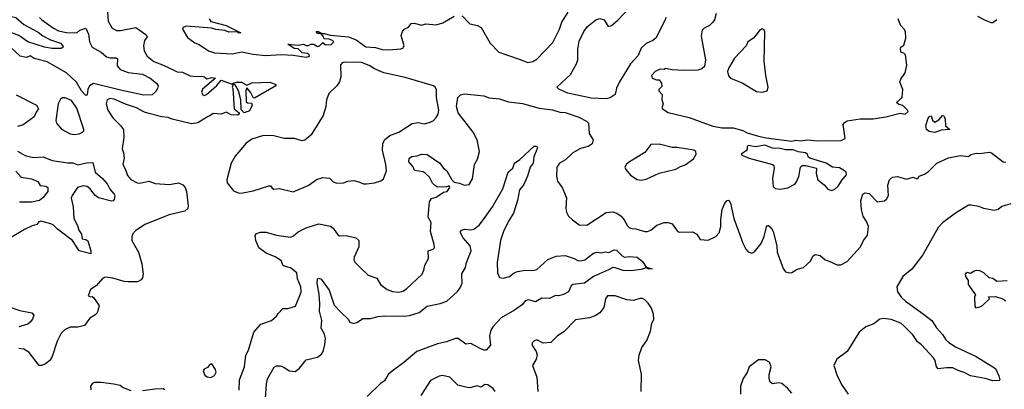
# Model space of a CAD drawing. Extents: x 1839239 to 1929705, y 762242 to 910352.
# Tile 265 of 429: x 1899413 to 1907054, y 841102 to 843967. Entities that reach past the tile are written whole.
import ezdxf

# ---------------------------------------------------------------- set-up
doc = ezdxf.new("R2010")
doc.units = 0

msp = doc.modelspace()

# ---------------------------------------------------------------- linework, layer by layer
at = {"layer": '0CON10XD'}
for points in [[(1903965, 843354.7), (1903848.4, 843358.4), (1903667.3, 843397.3), (1903597.9, 843427.9), (1903580, 843445), (1903686.5, 843543.5), (1903734.5, 843625.5), (1903743.3, 843655), (1903745, 843740), (1903755, 843800), (1903790.6, 843875), (1903819.2, 843915), (1903885, 843965.8), (1903915, 843976.7), (1903947.5, 843965), (1903980, 843915), (1904005, 843923.3), (1904055, 843964), (1904142.6, 844057.4)], [(1899735, 843744.5), (1899665, 843744.8), (1899605, 843754.8), (1899475, 843794.7), (1899406.2, 843845), (1899305, 843882.5), (1899215, 843935.2), (1899180, 843965), (1899172.3, 843997.7), (1899183.2, 844006.8), (1899225, 844010), (1899295, 844004.9), (1899383.3, 843985), (1899445, 843929.4), (1899555, 843869.6), (1899591.1, 843841.1), (1899650.7, 843810.7), (1899730.5, 843785), (1899748.6, 843765), (1899750, 843755), (1899735, 843744.5)], [(1899567.1, 843985), (1899585.6, 843965), (1899675, 843901.4), (1899715, 843881.6), (1899775, 843867.5), (1899855, 843864.7), (1899880.5, 843885), (1899925, 843902.5), (1899946.5, 843855), (1899955.4, 843795), (1899975.5, 843755), (1900044.3, 843715), (1900085, 843679.1), (1900115, 843670.7), (1900145, 843672.1), (1900162.1, 843672.1), (1900170.8, 843665), (1900168.9, 843608.9), (1900191.8, 843581.8), (1900255, 843557.5), (1900365, 843544.5), (1900426, 843515), (1900473.8, 843475), (1900486.7, 843455), (1900483.3, 843435), (1900468.3, 843411.7), (1900440, 843385), (1900375, 843382.5), (1900195, 843420), (1899985, 843472.9), (1899953.8, 843455), (1899942.3, 843425), (1899936.7, 843385), (1899925, 843380), (1899892, 843415), (1899853, 843483), (1899775, 843556.4), (1899625, 843641.5), (1899525, 843667.1), (1899493.6, 843686.4), (1899465, 843673.8), (1899415.3, 843685.3), (1899345, 843751.8)], [(1900094, 844025), (1900100, 843955), (1900131.2, 843901.2), (1900165, 843884), (1900193.9, 843883.9), (1900315, 843908), (1900391.6, 843851.6), (1900400.9, 843835), (1900382.2, 843805), (1900373.8, 843765), (1900378.6, 843725), (1900401.9, 843685), (1900453.8, 843643.8), (1900535, 843612.7), (1900633.7, 843563.7), (1900675, 843560.9), (1900735, 843533.1), (1900785, 843526), (1900825, 843530), (1900846.2, 843525), (1900865, 843508.8), (1900905, 843519.2), (1900932.5, 843515), (1900830.4, 843429.6), (1900824.8, 843405.2), (1900835, 843384.5), (1900845, 843380.5), (1900861.6, 843388.4), (1900942.1, 843457.9), (1900975, 843498), (1901055, 843470), (1901070, 843470), (1901070, 843475), (1901096.4, 843483.6), (1901135, 843482.5), (1901175, 843460), (1901215, 843477.1), (1901354.1, 843484.1), (1901400, 843465), (1901400, 843455), (1901235, 843357.8), (1901223.8, 843363.8), (1901205, 843406.2), (1901175, 843440), (1901166.7, 843415), (1901171.2, 843331.2), (1901181.4, 843321.4), (1901211.2, 843321.2), (1901215.6, 843305), (1901195, 843260), (1901155, 843244.3), (1901132.2, 843272.2), (1901127.5, 843345), (1901111.2, 843415), (1901086.4, 843456.4), (1901070, 843470), (1901062.5, 843445), (1901067.5, 843435), (1901078.1, 843275), (1901115.6, 843245.6), (1901115.7, 843235), (1901103.1, 843226.9), (1901055, 843230.5), (1901015, 843250.5), (1900975, 843234.6), (1900915, 843240.8), (1900889.3, 843220.7), (1900870, 843215), (1900795, 843166.7), (1900745, 843159.1), (1900596.4, 843196.4), (1900565, 843209.6), (1900515, 843214.7), (1900425, 843236.1), (1900381.5, 843251.5), (1900318, 843285), (1900235, 843312.5), (1900145, 843352.1), (1900113.9, 843356.1), (1900090.6, 843345), (1900084.6, 843315), (1900096.7, 843265), (1900136.1, 843206.1), (1900195, 843147.5), (1900218.1, 843115), (1900222, 843055), (1900206.7, 842965), (1900218, 842935), (1900222.5, 842895), (1900212.5, 842845), (1900234.2, 842805), (1900248.7, 842758.7), (1900275, 842727.5), (1900325, 842701.5), (1900345, 842699.5), (1900415, 842714.3), (1900463.8, 842696.2), (1900575, 842688.5), (1900645, 842703.5), (1900677.9, 842687.9), (1900696.1, 842666.1), (1900708.1, 842635), (1900720, 842525), (1900717.1, 842502.9), (1900695, 842481.4), (1900573.3, 842455), (1900385, 842380), (1900310.9, 842329.1), (1900288.8, 842305), (1900281.7, 842281.7), (1900284, 842255), (1900335.6, 842165.6), (1900360.8, 842075), (1900370.8, 841995), (1900365.5, 841965), (1900355, 841950.6), (1900327.5, 841935), (1900255, 841933.6), (1900223, 841937), (1900135, 841964.3), (1900075, 841970), (1900055, 841961.2), (1900005.9, 841904.1), (1899962.5, 841875), (1899943.3, 841825), (1899965, 841817.5), (1899975, 841820), (1899985, 841812.5), (1900028, 841755), (1900030, 841745), (1900013.1, 841695), (1899995.7, 841675), (1899957.1, 841652.9), (1899915, 841596), (1899865, 841582), (1899805, 841582), (1899766.7, 841565), (1899735, 841536), (1899702.9, 841475), (1899665.4, 841355), (1899646, 841324), (1899612.2, 841297.8), (1899585, 841287.3), (1899565, 841287.3), (1899485, 841385.7), (1899445, 841413.1), (1899405, 841417.8)], [(1900883.3, 843975), (1900895, 843952), (1901015, 843923.3), (1901130, 843865), (1901115, 843862.5), (1901101.7, 843871.7), (1901085, 843872.9), (1901035, 843871.5), (1901005, 843883.8), (1900935, 843890.9), (1900905, 843901.6), (1900705, 843917.3), (1900676.7, 843905), (1900680, 843885), (1900715, 843830), (1900772.5, 843787.5), (1900804.2, 843774.2), (1900876.7, 843725), (1900925, 843711.4), (1901065, 843703.1), (1901135, 843719.2), (1901225, 843700), (1901320.3, 843690.3), (1901443.4, 843696.6), (1901535, 843691.9), (1901635, 843677.1), (1901662.5, 843685), (1901660, 843695), (1901646.7, 843705), (1901605, 843710), (1901575, 843742.5), (1901542.5, 843745), (1901493, 843777), (1901575, 843768.8), (1901615, 843777.5), (1901635, 843767.5), (1901655, 843767.5), (1901673, 843777), (1901695, 843777.5), (1901725, 843760), (1901740, 843765), (1901765, 843790), (1901785, 843772.5), (1901830, 843775), (1901850, 843795), (1901840, 843805), (1901815, 843817.5), (1901775, 843820), (1901768.8, 843838.8), (1901750, 843860), (1901725, 843860), (1901714.1, 843875.9), (1901730, 843875), (1901750, 843865), (1901750, 843860), (1901775, 843861.2), (1901825, 843846.9), (1901963.6, 843833.6), (1902025, 843812.2), (1902097.7, 843757.7), (1902175, 843752), (1902225, 843735.2), (1902275, 843732.8), (1902369.2, 843740.8), (1902385, 843746), (1902396.2, 843765), (1902374.3, 843845), (1902382.5, 843875), (1902397, 843893), (1902430.2, 843909.8), (1902451.7, 843938.3), (1902475, 843940.4), (1902533.9, 843923.9), (1902565, 843935.7), (1902645, 843927.1), (1902697.3, 843942.7), (1902785, 843995.6)], [(1902846.6, 843996.6), (1902905, 843934.2), (1902965, 843922.9), (1902995, 843906.2), (1903064.2, 843785), (1903131.2, 843715), (1903287.7, 843662.3), (1903355, 843634.3), (1903395, 843641.9), (1903425, 843661.9), (1903550.2, 843789.8), (1903602.5, 843895), (1903621.1, 843948.9), (1903668.6, 844025)], [(1904427, 843987), (1904422.9, 843965), (1904350, 843825), (1904326, 843805), (1904275, 843782.5), (1904235, 843746.2), (1904211.5, 843688.5), (1904154, 843625), (1904066.2, 843485), (1904044.7, 843435.3), (1904035, 843386.7), (1903995, 843361.5), (1903965, 843354.7)], [(1904817.1, 844015), (1904805, 843966.7), (1904792.9, 843947.1), (1904765, 843922.5), (1904725, 843902.5), (1904709.2, 843885), (1904700, 843845), (1904702.9, 843822.9), (1904734.2, 843655), (1904726.2, 843605), (1904706.7, 843585), (1904675, 843576.9), (1904565, 843574.3), (1904475, 843578), (1904425, 843590), (1904415, 843580), (1904385, 843582.5), (1904365, 843576.7), (1904345, 843565.7), (1904314.5, 843535.5), (1904320, 843515), (1904355, 843500), (1904375, 843500), (1904393.8, 843475), (1904395, 843450), (1904373.3, 843425), (1904373.3, 843415), (1904397.7, 843387.7), (1904395.8, 843345), (1904405.7, 843315), (1904395.8, 843285), (1904400, 843275), (1904445, 843248.5), (1904608.3, 843208.3), (1904792.8, 843142.8), (1904865, 843128.9), (1904948.7, 843128.7), (1905025, 843108.6), (1905058.8, 843088.8), (1905145.4, 843064.6), (1905205, 843050), (1905405, 843026.5), (1905435, 843033.1), (1905475, 843028.6), (1905525, 843036.4), (1905607.4, 843027.4), (1905788.2, 843031.8), (1905819.2, 843045), (1905804, 843155), (1905811.2, 843168.8), (1905835, 843182.7), (1905935, 843198.1), (1906035, 843199.5), (1906134.6, 843214.6), (1906245, 843242.9), (1906285, 843235.7), (1906306.7, 843255), (1906303.3, 843265), (1906265, 843301.2), (1906235, 843310), (1906217.5, 843325), (1906261.2, 843365), (1906266.2, 843425), (1906243.3, 843485), (1906250, 843505), (1906283.6, 843556.4), (1906296.4, 843613.6), (1906286, 843695), (1906275, 843708.8), (1906254, 843714), (1906247.5, 843735), (1906250, 843755), (1906275, 843770), (1906290, 843825), (1906287, 843877), (1906277.5, 843895), (1906247.5, 843925), (1906230, 843975)], [(1906845, 843994), (1906900, 843965), (1906950, 843945), (1906965, 843946.7), (1906995, 843968.8)], [(1905175, 843404.4), (1905213.6, 843416.4), (1905221.8, 843445), (1905203.3, 843535), (1905191, 843645), (1905195, 843870), (1905188.9, 843888.9), (1905175, 843896.2), (1905155, 843884.2), (1905106.7, 843823.3), (1905063.3, 843795), (1905050.5, 843765), (1904960.2, 843669.8), (1904915, 843593.6), (1904904.7, 843565), (1904912.6, 843532.6), (1904928, 843515), (1905018.9, 843478.9), (1905131.5, 843411.5), (1905175, 843404.4)], [(1901115, 842622.5), (1901145, 842624.2), (1901225, 842640.8), (1901345, 842680), (1901358.3, 842678.3), (1901370.7, 842660.7), (1901385, 842653.3), (1901428.3, 842658.3), (1901535, 842633.8), (1901655.4, 842684.6), (1901715, 842729.4), (1901765, 842742.9), (1901817.3, 842737.3), (1901845, 842711.2), (1901875, 842698.8), (1901925, 842701.2), (1901960, 842715), (1902005, 842720), (1902045, 842711.2), (1902080, 842695), (1902105, 842693.3), (1902165, 842701.2), (1902215, 842716.7), (1902236.1, 842733.9), (1902259.2, 842795), (1902254, 842845), (1902229.2, 842955), (1902230, 843005), (1902243.9, 843036.1), (1902285, 843068.1), (1902355, 843096), (1902458.3, 843161.7), (1902505, 843170.8), (1902555, 843159.2), (1902597.1, 843172.9), (1902624.3, 843185.7), (1902645, 843208.8), (1902660, 843235), (1902665.5, 843265), (1902646, 843365), (1902646.9, 843425), (1902637.1, 843445), (1902624.5, 843454.5), (1902405, 843518), (1902239.5, 843555), (1902165, 843585.2), (1902125, 843611.7), (1902066.2, 843636.2), (1901931.7, 843638.3), (1901915, 843633.3), (1901903.5, 843616.5), (1901903.6, 843525), (1901894.4, 843485), (1901875, 843454), (1901812.5, 843395), (1901794.5, 843345.5), (1901789.5, 843295), (1901768.8, 843225), (1901675.2, 843074.8), (1901654.6, 843055.4), (1901625, 843033.8), (1901605, 843028.8), (1901545, 843046.7), (1901465, 843046.7), (1901385.8, 843065.8), (1901305, 843069.4), (1901215, 843041.4), (1901170.6, 843009.4), (1901085, 842908.8), (1901054.5, 842855.5), (1901020.6, 842725), (1901023.4, 842703.4), (1901071.2, 842641.2), (1901115, 842622.5)], [(1899385, 843383.5), (1899543.3, 843303.3), (1899559, 843275), (1899541.2, 843251.2), (1899525, 843214.1), (1899439.2, 843150.8), (1899395, 843138.3)], [(1899835, 843076.2), (1899875, 843082.5), (1899900, 843095), (1899910, 843105), (1899910, 843115), (1899855, 843282), (1899815, 843340), (1899765, 843362.5), (1899745, 843362), (1899729.5, 843350.5), (1899710, 843315), (1899694.2, 843185), (1899698, 843165), (1899738.3, 843118.3), (1899805, 843081.2), (1899835, 843076.2)], [(1902022.5, 842275), (1902044, 842255), (1902043.9, 842206.1), (1902008, 842125), (1902006, 842105), (1902016.2, 842085), (1902053.8, 842045), (1902117.1, 841987.1), (1902183, 841963), (1902213.7, 841913.7), (1902265, 841874.4), (1902305, 841858.9), (1902355, 841853.5), (1902385, 841862.2), (1902415, 841881.1), (1902536.2, 841995), (1902550, 842025), (1902556.2, 842065), (1902584.5, 842115), (1902582, 842175), (1902622.4, 842187.6), (1902631.9, 842198.1), (1902630, 842225), (1902601.1, 842325), (1902606.7, 842395), (1902582.5, 842435), (1902593.8, 842556.2), (1902608.3, 842581.7), (1902645, 842591.8), (1902701.3, 842628.7), (1902728.8, 842635), (1902750, 842665), (1902745, 842680), (1902725, 842672.5), (1902655, 842667.5), (1902633, 842683), (1902615, 842700), (1902592.5, 842745), (1902558.3, 842778.3), (1902545, 842786.7), (1902477, 842797), (1902466.1, 842826.1), (1902433.3, 842865), (1902435, 842892.5), (1902455, 842907.5), (1902498.3, 842911.7), (1902530, 842925), (1902575, 842922), (1902672.9, 842855), (1902697.9, 842817.9), (1902728, 842795), (1902766.4, 842726.4), (1902785, 842707.5), (1902825, 842700), (1902865, 842684), (1902899.5, 842690.5), (1902927.3, 842732.7), (1902942, 842845), (1902965.4, 842884.6), (1902981.4, 842945), (1902962.9, 843035), (1902931.9, 843095), (1902814.7, 843245), (1902802.5, 843295), (1902812.5, 843365), (1902833.8, 843385), (1902865, 843391.2), (1903015, 843376.7), (1903055, 843362), (1903135, 843352.7), (1903205, 843330.2), (1903315, 843316.9), (1903445, 843282), (1903548.3, 843268.3), (1903605, 843249.7), (1903645, 843246.5), (1903752, 843212), (1903811, 843181), (1903826.2, 843166.2), (1903831.4, 843085), (1903864, 843035), (1903856, 843005), (1903825, 842984.2), (1903765, 842968.6), (1903705, 842935.6), (1903648.5, 842881.5), (1903601.4, 842855), (1903580.6, 842825), (1903579.4, 842755), (1903585.7, 842715), (1903623.1, 842665), (1903655.5, 842585.5), (1903650, 842505), (1903656.1, 842476.1), (1903672.7, 842442.7), (1903703.3, 842415), (1903755, 842375.8), (1903815, 842374), (1903965, 842472.9), (1904015, 842477.5), (1904047.7, 842467.7), (1904080.8, 842445), (1904104.2, 842415), (1904128.3, 842368.3), (1904144.3, 842354.3), (1904165, 842348), (1904195, 842346.2), (1904265, 842324.2), (1904285, 842324), (1904310, 842335), (1904357.5, 842375), (1904415, 842394), (1904445, 842394), (1904475, 842383.8), (1904515, 842330), (1904530.5, 842320.5), (1904635, 842322.5), (1904666.7, 842305), (1904693, 842263), (1904755, 842256.7), (1904815, 842285.8), (1904840, 842315), (1904854, 842365), (1904853.1, 842416.9), (1904863.5, 842495), (1904885, 842543.8), (1904903.3, 842565), (1904915, 842566.7), (1904928, 842545), (1904954.5, 842425), (1904991.2, 842328.8), (1905024.5, 842234.5), (1905047.7, 842187.7), (1905065, 842167.5), (1905095, 842156.7), (1905115, 842166.7), (1905167, 842233), (1905191.4, 842285), (1905208.3, 842361.7), (1905215, 842372.5), (1905225, 842372.5), (1905245, 842353.3), (1905260.8, 842325), (1905288.8, 842215), (1905292, 842165), (1905338.3, 842038.3), (1905355, 842013.3), (1905385, 842003.3), (1905405, 842007.5), (1905445, 842033.3), (1905495, 842046.7), (1905548.8, 842095), (1905566.7, 842135), (1905585, 842146.7), (1905625, 842138.8), (1905662.5, 842105), (1905695, 842095.7), (1905755.8, 842065.8), (1905785, 842067.8), (1905835, 842093.2), (1905937.5, 842205), (1905961.8, 842255), (1905993, 842297), (1906001.1, 842365), (1905987.1, 842397.1), (1905958.6, 842445), (1905945.7, 842495), (1905939.4, 842565), (1905955, 842613.3), (1905975, 842626), (1906005, 842620), (1906066.2, 842556.2), (1906125, 842564), (1906138.8, 842575), (1906156, 842605), (1906149.5, 842685), (1906163.7, 842726.3), (1906185, 842746.5), (1906225, 842751.8), (1906295, 842731.1), (1906345.7, 842745.7), (1906375, 842732.5), (1906382.5, 842735), (1906392.5, 842755), (1906435, 842769.2), (1906465, 842789.2), (1906530, 842855), (1906620.6, 842895), (1906714, 842914), (1906775, 842907.8), (1906795, 842921.5), (1906835, 842931.8), (1906865, 842929.5), (1906935, 842939.2), (1906954.1, 842934.1), (1907045, 842866.2), (1907065, 842863.8)], [(1906515, 843091.8), (1906469.5, 843099.5), (1906450.8, 843115), (1906444.3, 843145.7), (1906462.5, 843205), (1906475, 843220), (1906485, 843222.5), (1906497.7, 843187.7), (1906515, 843173.8), (1906545, 843191.2), (1906575, 843223.3), (1906585, 843222.5), (1906595.8, 843195), (1906598, 843145), (1906630, 843115), (1906565, 843110.9), (1906515, 843091.8)], [(1901319.7, 841030.3), (1901327.9, 841145), (1901336.9, 841183.1), (1901386.6, 841273.4), (1901405, 841284.2), (1901435, 841282.9), (1901462.5, 841272.5), (1901505, 841244.4), (1901550.3, 841239.7), (1901585, 841264.2), (1901635, 841329.2), (1901725, 841349.5), (1901755, 841374.4), (1901767.3, 841395), (1901781.8, 841448.2), (1901785.3, 841495), (1901777.8, 841527.8), (1901752.7, 841575), (1901757.5, 841635), (1901738.1, 841708.1), (1901742.7, 841765), (1901737.9, 841837.9), (1901721.1, 841925), (1901725, 841957.5), (1901735, 841962), (1901752, 841955), (1901815, 841870.8), (1901853.6, 841753.6), (1901906.3, 841696.3), (1901960.6, 841645), (1901975, 841622.9), (1902005, 841612.7), (1902035, 841621.1), (1902075, 841649.5), (1902135, 841649.4), (1902194.5, 841665.5), (1902245, 841671.2), (1902395, 841668.2), (1902436.8, 841673.2), (1902511.8, 841698.2), (1902575, 841746.4), (1902675, 841765.7), (1902726.2, 841785), (1902810.5, 841859.5), (1902831.7, 841888.3), (1902845.5, 841925), (1902845, 841996.7), (1902871.9, 842045), (1902879.4, 842085), (1902915.5, 842174.5), (1902907.5, 842215), (1902854.2, 842275), (1902834, 842315), (1902834.1, 842325.9), (1902842.5, 842335), (1902865, 842342), (1902915, 842337.3), (1902938.1, 842341.9), (1902979.4, 842375), (1903012.1, 842417.9), (1903081.9, 842515), (1903162.5, 842655), (1903204.1, 842785.9), (1903238.8, 842815), (1903252.5, 842855), (1903295, 842882.5), (1903405, 842986.2), (1903425, 842987.5), (1903430, 842975), (1903403.8, 842905), (1903398, 842855), (1903373.3, 842825), (1903353.9, 842753.9), (1903322.9, 842685), (1903290.9, 842649.1), (1903275.8, 842564.2), (1903245, 842466), (1903205, 842404.3), (1903166.8, 842325), (1903144.6, 842255), (1903118.9, 842085), (1903120.6, 842005), (1903137.3, 841967.3), (1903165, 841962.9), (1903215, 841976), (1903250.6, 842005), (1903275, 842016), (1903335, 842025.3), (1903395, 842022.7), (1903425, 842030), (1903511.7, 842108.3), (1903575, 842134.3), (1903645, 842139.4), (1903715, 842115.7), (1903745, 842099.4), (1903765, 842097.8), (1903797.5, 842105), (1903865, 842156.9), (1903895, 842164.3), (1903925, 842160), (1903955, 842166.9), (1903985, 842160.9), (1904025, 842184), (1904045, 842180), (1904087.1, 842137.1), (1904105, 842127.1), (1904145, 842131.1), (1904205.7, 842125.7), (1904245, 842093.3), (1904275, 842047.5), (1904320, 842035), (1904295, 842032), (1904275, 842042.5), (1904235, 842030), (1904155, 842020), (1904095, 842021.9), (1904035, 842044.4), (1904015.7, 842045.7), (1903981.1, 842028.9), (1903864.4, 841975), (1903795, 841925.4), (1903705, 841913.6), (1903693.6, 841905), (1903672.2, 841857.8), (1903632.7, 841837.3), (1903595, 841827.2), (1903571.8, 841828.2), (1903525, 841804.6), (1903465, 841808.2), (1903415, 841780.8), (1903365, 841794.3), (1903335, 841787.8), (1903315, 841760), (1903253.6, 841715), (1903150, 841655), (1903084.1, 841585.9), (1903069.6, 841560.4), (1903059.3, 841515), (1903066.8, 841443.2), (1903032.5, 841405), (1903015, 841404.3), (1902985, 841417.3), (1902912.9, 841457.1), (1902875, 841451.8), (1902815, 841495.6), (1902793.8, 841496.2), (1902725, 841468.9), (1902656.2, 841455), (1902495, 841394.4), (1902395, 841308.2), (1902294, 841235), (1902272.5, 841215), (1902245, 841166.2), (1902213.6, 841146.4), (1902110, 841045)], [(1904235, 842724), (1904275, 842730), (1904375, 842776.2), (1904505, 842808.8), (1904540.5, 842829.5), (1904577.7, 842842.3), (1904640.5, 842889.5), (1904661.2, 842925), (1904658.6, 842945), (1904645, 842956.8), (1904515, 842976.9), (1904475, 842976.6), (1904375, 843003.3), (1904311.4, 842998.6), (1904265, 842938.8), (1904145, 842866.2), (1904120, 842845), (1904110, 842825), (1904116.4, 842806.4), (1904152.7, 842762.7), (1904205, 842728.8), (1904235, 842724)], [(1905715, 842643.3), (1905737.3, 842652.7), (1905765, 842676.7), (1905794.4, 842725.6), (1905828.8, 842765), (1905826.2, 842785), (1905813.3, 842795), (1905775, 842818.8), (1905720, 842825), (1905670, 842855), (1905544.1, 842894.1), (1905532.5, 842905), (1905527.5, 842925), (1905510, 842935), (1905455, 842943.3), (1905415, 842958.8), (1905355, 842958.8), (1905315, 842968), (1905255, 842970), (1905195, 842995.6), (1905125, 842982.5), (1905065, 842992.5), (1905057.5, 842985), (1905057.5, 842962.5), (1905049.3, 842950.7), (1905012.5, 842925), (1905023.3, 842915), (1905075, 842893.8), (1905254.2, 842844.2), (1905265, 842836.7), (1905268, 842815), (1905254.3, 842735), (1905261.2, 842675), (1905275, 842657.5), (1905313.6, 842653.6), (1905375, 842662.5), (1905427.4, 842692.6), (1905439.2, 842705), (1905458.3, 842751.7), (1905471.4, 842825), (1905485, 842835.6), (1905513.1, 842836.9), (1905597.5, 842815), (1905592.5, 842775), (1905606.2, 842725), (1905655.9, 842685.9), (1905683.9, 842653.9), (1905715, 842643.3)], [(1899396.6, 842946.6), (1899454.7, 842914.7), (1899493.9, 842903.9), (1899525, 842900), (1899595, 842904.4), (1899665, 842876.7), (1899785, 842856.4), (1899825, 842856.9), (1899865, 842841.8), (1899932.2, 842857.8), (1899979.2, 842859.2), (1899998.5, 842785), (1900056.5, 842736.5), (1900090.9, 842695), (1900112.5, 842652.5), (1900145.5, 842615), (1900150, 842605), (1900146.8, 842573.2), (1900138.3, 842561.7), (1900125, 842560.4), (1900025, 842585.5), (1899995, 842607.5), (1899960, 842655), (1899936.9, 842675), (1899905, 842678.9), (1899862.5, 842665), (1899819.1, 842605), (1899812.4, 842582.4), (1899827.1, 842515), (1899833.8, 842425), (1899861.4, 842371.4), (1899870.4, 842335), (1899892.7, 842305), (1899897.7, 842267.7), (1899925, 842262), (1899941.4, 842251.4), (1899966, 842175), (1899965, 842152.5), (1899875, 842174), (1899822.5, 842255), (1899705, 842344), (1899674.4, 842374.4), (1899655, 842384.7), (1899575.8, 842404.2), (1899560.9, 842399.1), (1899545, 842380), (1899510.3, 842369.7), (1899450, 842340), (1899342.5, 842275)], [(1899383.2, 842793.2), (1899425, 842746.5), (1899505, 842734.5), (1899552.2, 842712.2), (1899572.6, 842682.6), (1899615, 842676.9), (1899630, 842665), (1899630, 842635), (1899592, 842585), (1899566.2, 842565), (1899505, 842552.7), (1899412.1, 842552.1)], [(1907105, 842540), (1907035, 842519.5), (1907005, 842496.7), (1906975, 842486.9), (1906895, 842503.8), (1906855, 842518.7), (1906795, 842530.4), (1906775, 842528.2), (1906675, 842467.5), (1906575, 842392.3), (1906541.6, 842355), (1906421.1, 842145), (1906336.8, 842033.2), (1906265.6, 841975), (1906220, 841895), (1906225, 841858), (1906255, 841814.3), (1906285.7, 841785), (1906405, 841700.6), (1906492.5, 841635), (1906527.6, 841577.6), (1906575, 841526.7), (1906600, 841485), (1906624, 841465), (1906675, 841431.9), (1906835, 841355.7), (1906985, 841263.3), (1907012.5, 841205), (1907020, 841175), (1907015, 841170), (1906965, 841167.5), (1906906.1, 841186.1), (1906792.5, 841205), (1906743, 841233), (1906695, 841246), (1906655, 841267.5), (1906605, 841268.6), (1906540.3, 841260.3), (1906528, 841275), (1906516.9, 841325), (1906503.5, 841345), (1906410.8, 841445), (1906378.8, 841468.8), (1906344.6, 841525), (1906273.4, 841593.4), (1906251.9, 841615), (1906175, 841643.9), (1906115, 841651.2), (1906087.1, 841645), (1906040.5, 841609.5), (1905980, 841585), (1905926.7, 841545), (1905835, 841393.3), (1905754.5, 841335.5), (1905730, 841285), (1905755.7, 841205), (1905795, 841130.8), (1905843, 841063)], [(1901116.2, 841095), (1901119.6, 841175), (1901156.7, 841275), (1901168, 841365), (1901188, 841405), (1901229.2, 841545), (1901284.4, 841605.6), (1901367.5, 841635), (1901405, 841667.5), (1901418.3, 841688.3), (1901455, 841727.5), (1901493, 841727), (1901552.5, 841745), (1901596, 841855), (1901595.5, 841895), (1901568.4, 841958.4), (1901564.3, 842005), (1901513.4, 842043.4), (1901465, 842055.6), (1901454.7, 842064.7), (1901443.3, 842095), (1901428.4, 842108.4), (1901395, 842129.4), (1901325, 842156), (1901268.3, 842198.3), (1901244.3, 842255), (1901241.2, 842295), (1901250.5, 842309.5), (1901280.5, 842319.5), (1901325, 842320), (1901405, 842296.2), (1901515, 842281.9), (1901538.3, 842291.7), (1901575, 842323.3), (1901635, 842353.5), (1901735, 842385.7), (1901825.7, 842365.7), (1901845, 842350), (1901880.3, 842300.3), (1901895, 842292), (1901945, 842294.2), (1902022.5, 842275)], [(1907075, 841942.5), (1906995, 841937.5), (1906965, 841960), (1906936.4, 841966.4), (1906895.8, 842005.8), (1906865, 842018.8), (1906835, 842023.3), (1906813.9, 842016.1), (1906795, 842000), (1906765, 842006), (1906751.2, 841995), (1906753.8, 841975), (1906773.3, 841945), (1906773.3, 841915), (1906830, 841835), (1906822.5, 841815), (1906823.8, 841745), (1906834, 841734), (1906865, 841740), (1906885, 841752.5), (1906938.3, 841801.7), (1906931.7, 841818.3), (1906985, 841820), (1907041.7, 841801.7), (1907065, 841787.5)], [(1904235.6, 841085.6), (1904239.3, 841219.3), (1904214.1, 841325), (1904219.3, 841365), (1904241.8, 841425), (1904279.2, 841480.8), (1904307.7, 841552.3), (1904319.2, 841610.8), (1904333.1, 841645), (1904330.5, 841685), (1904315, 841731.2), (1904290.5, 841770.5), (1904265, 841796.2), (1904245, 841806.2), (1904225, 841806), (1904175, 841790), (1904125, 841796.2), (1904035, 841826.2), (1903975, 841826.7), (1903957.7, 841802.3), (1903946, 841735), (1903913.8, 841695), (1903879.7, 841670.3), (1903835, 841656.2), (1903725, 841641.2), (1903634.2, 841545.8), (1903585, 841516.2), (1903535, 841464.2), (1903475, 841460), (1903425, 841483.8), (1903402.5, 841475), (1903392.5, 841465), (1903387.5, 841445), (1903422, 841395), (1903428, 841365), (1903420, 841335), (1903392.2, 841285), (1903427.1, 841195), (1903434.3, 841085)], [(1899323.8, 841743.8), (1899415, 841712.1), (1899506.2, 841695), (1899522, 841675), (1899512.5, 841645), (1899495, 841620.8), (1899475, 841607.1), (1899405.4, 841584.6)], [(1900895, 841193.3), (1900925, 841207.5), (1900936.2, 841235), (1900933.3, 841255), (1900905, 841300), (1900887.5, 841295), (1900869.3, 841270.7), (1900845, 841257.5), (1900837.5, 841245), (1900850.7, 841210.7), (1900867.5, 841197.5), (1900895, 841193.3)], [(1905405, 841071.2), (1905371.2, 841111.2), (1905326.4, 841146.4), (1905305, 841150.6), (1905255, 841143.8), (1905236.1, 841156.1), (1905228, 841185), (1905228, 841215), (1905244.2, 841275), (1905230.9, 841310.9), (1905198.7, 841328.7), (1905145, 841329.5), (1905075, 841276), (1905057, 841233), (1905026, 841185), (1905005.8, 841125), (1905005.6, 841065)], [(1899967.3, 841097.3), (1899964, 841125), (1899980, 841150), (1899995, 841156), (1900045, 841157.5), (1900144.3, 841144.3), (1900193.2, 841133.2), (1900215, 841114.2), (1900275, 841091.9)], [(1903103.2, 841083.2), (1903087.6, 841107.6), (1903045, 841136.9), (1903021.3, 841138.7), (1902995, 841118.1), (1902962.2, 841127.8), (1902905, 841114), (1902885, 841116.2), (1902813.2, 841133.2), (1902751.2, 841195), (1902695, 841209.5), (1902667.2, 841202.8), (1902601.3, 841168.7), (1902526.8, 841053.2)], [(1900365, 841092.2), (1900464.2, 841104.2), (1900525, 841108), (1900540, 841100)]]:
    msp.add_lwpolyline(points, dxfattribs=at)

doc.saveas('drawing.dxf')
